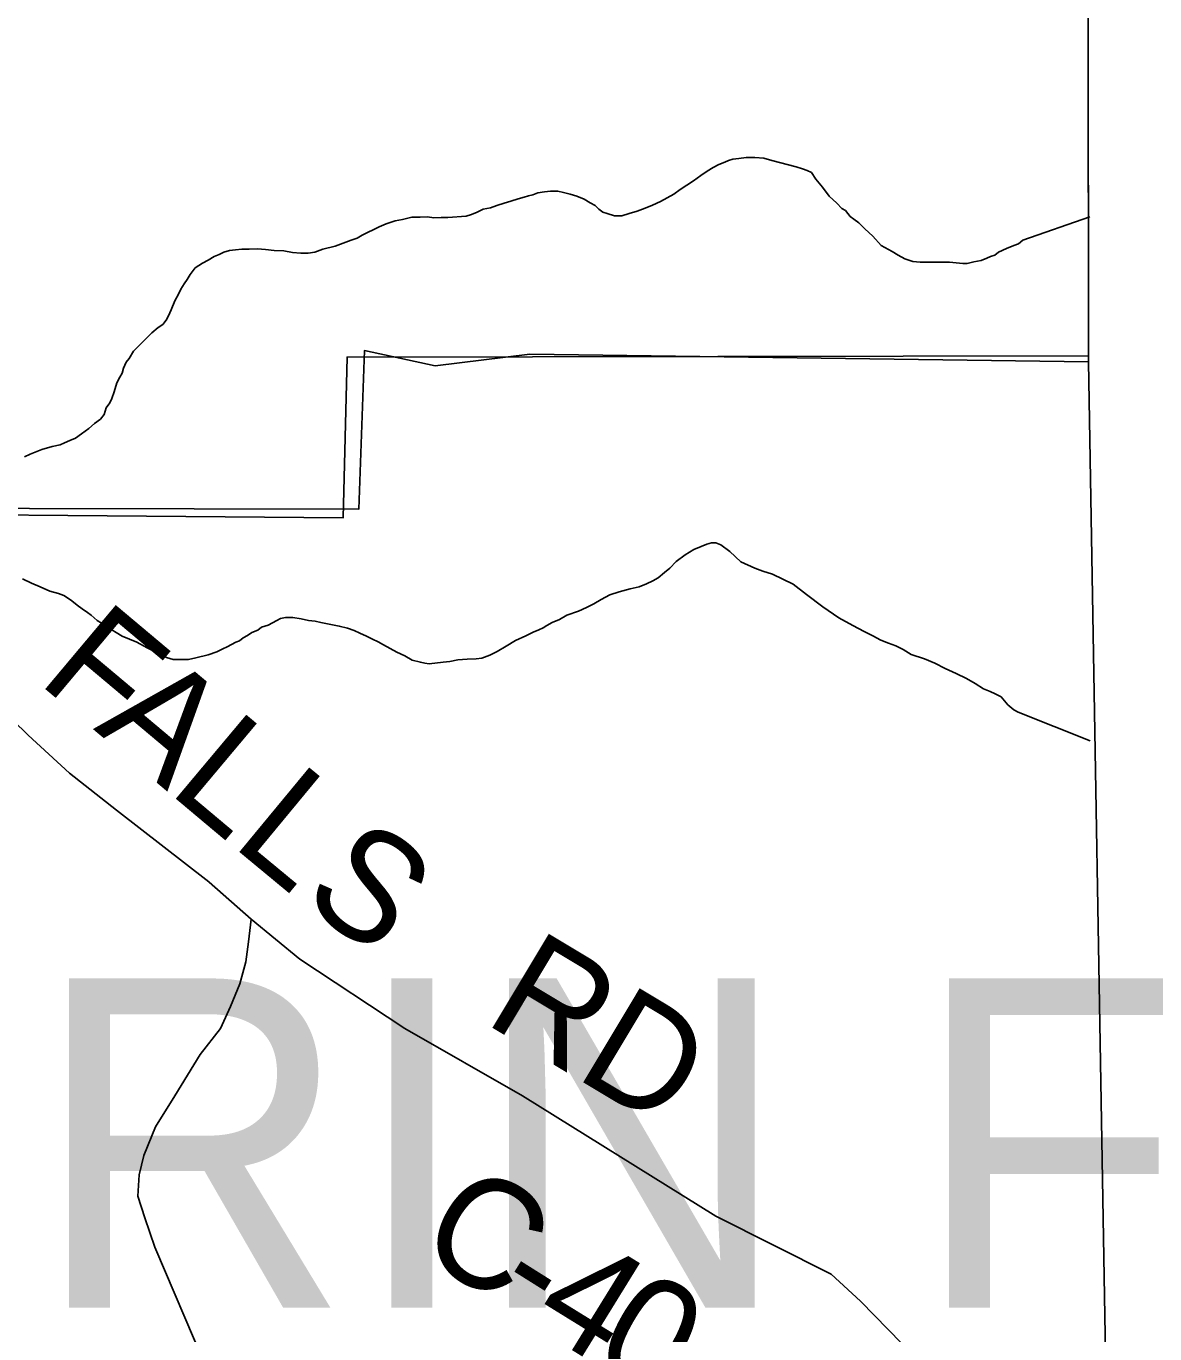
# Model space of a CAD drawing. Extents: x 2010165 to 2382125, y 1060529 to 1407316.
# Drawn here: x 2269650 to 2272738, y 1256954 to 1260530 of the extents above; entities that cross this region are included whole.
import ezdxf

# ---------------------------------------------------------------- set-up
doc = ezdxf.new("R2010")
doc.units = 0
for name, color, linetype in [('GM_X_Adjacent_County', 7, 'Continuous'), ('GM_X_Corporation', 7, 'Continuous'), ('GM_X_County', 7, 'Continuous'), ('GM_X_County_Road', 7, 'Continuous'), ('GM_X_County_Road_Text', 7, 'Continuous'), ('GM_X_Minor_River', 7, 'Continuous'), ('GM_X_Township', 7, 'Continuous'), ('GM_X_Township_Text', 7, 'Continuous')]:
    doc.layers.add(name, color=color, linetype=linetype)

msp = doc.modelspace()

# ---------------------------------------------------------------- linework, layer by layer
at = {"layer": 'GM_X_Adjacent_County'}
msp.add_lwpolyline([(2272607.8, 1245574.1), (2272603.3, 1246465.6), (2272594.1, 1248304.9), (2272591.8, 1248752.1), (2272589.8, 1249140.8), (2272588.9, 1249331.4), (2273861.5, 1249361.7), (2276805.2, 1249431.7), (2277390.2, 1249445.5), (2277328.3, 1250381.2), (2277211.3, 1252109.8), (2277170.8, 1252706.6), (2276903, 1256950), (2274507, 1256901.5), (2272766.9, 1256889.2), (2272603.7, 1256897.8), (2272556.6, 1259612.4), (2272556.4, 1260536.4), (2272556.2, 1262102.7), (2272568.8, 1262895.6), (2272555.1, 1264929.6), (2272507.4, 1273182.6), (2272470.7, 1276565.2)], dxfattribs=at)
at = {"layer": 'GM_X_Corporation'}
msp.add_lwpolyline([(2272556.4, 1260564.1), (2272556.6, 1259629.1), (2270528.5, 1259625.3), (2270518, 1259185.8), (2268795.8, 1259200.3)], dxfattribs=at)
at = {"layer": 'GM_X_County'}
msp.add_lwpolyline([(2272470.7, 1276565.2), (2272507.4, 1273182.6), (2272555.1, 1264929.6), (2272568.8, 1262895.6), (2272556.2, 1262102.7), (2272556.4, 1260536.4), (2272556.6, 1259612.4), (2272603.7, 1256897.8), (2272766.9, 1256889.2), (2274507, 1256901.5), (2276903, 1256950), (2277170.8, 1252706.6), (2277211.3, 1252109.8), (2277328.3, 1250381.2), (2277390.2, 1249445.5), (2276805.2, 1249431.7), (2273861.5, 1249361.7), (2272588.9, 1249331.4), (2272589.8, 1249140.8), (2272591.8, 1248752.1), (2272594.1, 1248304.9), (2272603.3, 1246465.6), (2272607.8, 1245574.1)], dxfattribs=at)
at = {"layer": 'GM_X_County_Road'}
for points in [[(2270150, 1258190.6), (2269897.3, 1258386.3), (2269768.5, 1258487.5), (2269655.6, 1258590.9), (2269530.5, 1258712.3), (2269407.2, 1258863.8), (2269322.3, 1258967.4), (2269245.5, 1259071.1), (2269225, 1259129.1), (2269212.5, 1259189)], [(2272551.6, 1256391.9), (2272496.2, 1256453.8), (2272275.2, 1256696.7), (2272046.2, 1256927.6), (2271932.8, 1257043.1), (2271853.1, 1257116.8), (2271537.4, 1257276.2), (2271008.4, 1257604.9), (2270686.6, 1257788.8), (2270398.9, 1257979), (2270266, 1258088.3), (2270151.1, 1258189.7), (2270150, 1258190.6)], [(2270545, 1255919.6), (2270002.7, 1257191.3), (2269975.1, 1257271.4), (2269955.5, 1257330.2), (2269959.4, 1257389), (2269972.7, 1257441.8), (2270004.1, 1257520.3), (2270057.5, 1257605), (2270126.7, 1257718), (2270182.2, 1257788.7), (2270209.8, 1257849.1), (2270235.3, 1257911.5), (2270250.9, 1257971.8), (2270258.5, 1258026.1), (2270266, 1258088.3)]]:
    msp.add_lwpolyline(points, dxfattribs=at)
at = {"layer": 'GM_X_Minor_River'}
for points in [[(2270329.2, 1259917.2), (2270355.3, 1259915.4), (2270379.4, 1259911.5), (2270401.5, 1259909.6), (2270421.6, 1259909.8), (2270439.7, 1259911.9), (2270461.7, 1259920.1), (2270495.7, 1259928.3), (2270517.7, 1259936.5), (2270539.8, 1259944.7), (2270555.8, 1259950.8), (2270569.8, 1259959), (2270585.7, 1259967.1), (2270599.7, 1259973.2), (2270615.7, 1259981.4), (2270635.7, 1259989.6), (2270659.8, 1259997.8), (2270679.8, 1260001.9), (2270705.8, 1260008.1), (2270727.9, 1260008.2), (2270748, 1260008.4), (2270766.1, 1260006.5), (2270786.2, 1260006.6), (2270804.2, 1260006.7), (2270854.4, 1260011.1), (2270868.4, 1260015.2), (2270884.4, 1260021.3), (2270900.4, 1260029.5), (2270920.5, 1260033.6), (2270938.5, 1260039.8), (2270958.5, 1260045.9), (2270976.5, 1260052.1), (2270996.5, 1260058.2), (2271012.6, 1260062.4), (2271024.6, 1260066.5), (2271036.6, 1260068.6), (2271050.6, 1260074.7), (2271068.7, 1260076.8), (2271084.7, 1260078.9), (2271104.8, 1260079), (2271120.9, 1260075.1), (2271139, 1260071.2), (2271157.1, 1260065.3), (2271177.2, 1260057.4), (2271193.4, 1260047.5), (2271207.5, 1260039.5), (2271217.6, 1260029.6), (2271227.8, 1260021.6), (2271239.8, 1260017.6), (2271260, 1260011.7), (2271280, 1260011.9), (2271300.1, 1260018), (2271322.1, 1260024.2), (2271344.1, 1260032.4), (2271364.1, 1260040.6), (2271386.1, 1260050.8), (2271404.1, 1260060.9), (2271422.1, 1260071.1), (2271440, 1260083.2), (2271458, 1260095.4), (2271476, 1260107.6), (2271495.9, 1260121.8), (2271513.9, 1260134), (2271529.8, 1260144.1), (2271545.8, 1260152.3), (2271561.9, 1260158.4), (2271571.9, 1260162.5), (2271583.9, 1260166.6), (2271599.9, 1260168.7), (2271620, 1260170.8), (2271644.1, 1260171), (2271668.2, 1260169.1), (2271690.3, 1260163.3), (2271756.7, 1260145.6), (2271774.8, 1260139.7), (2271786.9, 1260135.8), (2271799, 1260129.8), (2271811.2, 1260111.8), (2271829.5, 1260089.8), (2271847.8, 1260065.8), (2271868, 1260045.9), (2271882.2, 1260031.9), (2271892.3, 1260025.9), (2271904.5, 1260010), (2271914.6, 1260002), (2271928.8, 1259992), (2271945, 1259976.1), (2271967.2, 1259956.1), (2271989.5, 1259930.1), (2272019.8, 1259914.3), (2272036, 1259904.3), (2272054.1, 1259894.4), (2272076.3, 1259886.5), (2272096.4, 1259884.6), (2272118.4, 1259884.8), (2272138.5, 1259884.9), (2272154.6, 1259885), (2272164.6, 1259885.1), (2272176.7, 1259885.1), (2272194.8, 1259883.3), (2272212.9, 1259881.4)], [(2272212.9, 1259881.4), (2272224.9, 1259881.4), (2272242.9, 1259885.6), (2272263, 1259889.7), (2272279, 1259895.9), (2272289, 1259900), (2272301, 1259904.1), (2272311, 1259912.2), (2272333, 1259922.4), (2272353, 1259930.5), (2272365, 1259934.6), (2272376.9, 1259944.7), (2272560.3, 1260009.2)], [(2269645.5, 1259352.1), (2269661.5, 1259360.2), (2269693.6, 1259372.5), (2269721.6, 1259380.7), (2269743.6, 1259384.9), (2269755.6, 1259391), (2269769.6, 1259397.1), (2269785.6, 1259403.2), (2269801.6, 1259415.4), (2269821.5, 1259429.6), (2269837.5, 1259443.8), (2269853.4, 1259455.9), (2269863.4, 1259468.1), (2269869.2, 1259486.2), (2269879.1, 1259500.3), (2269885.1, 1259512.4), (2269890.9, 1259530.5), (2269898.7, 1259554.7), (2269906.6, 1259570.8), (2269912.6, 1259580.9), (2269916.4, 1259595), (2269924.3, 1259611.1), (2269932.3, 1259621.2), (2269944.1, 1259641.4), (2269993.9, 1259692), (2270011.8, 1259706.1), (2270023.8, 1259714.3), (2270033.7, 1259726.4), (2270039.6, 1259738.5), (2270047.5, 1259754.6), (2270057.4, 1259778.8), (2270067.2, 1259796.9), (2270073.1, 1259811), (2270083, 1259825.2), (2270091, 1259837.3), (2270098.9, 1259851.4), (2270112.8, 1259869.6), (2270132.7, 1259881.8), (2270148.7, 1259889.9), (2270164.7, 1259900.1), (2270178.7, 1259906.2), (2270190.7, 1259912.3), (2270206.7, 1259916.4), (2270222.8, 1259918.5), (2270240.8, 1259920.6), (2270260.9, 1259920.8), (2270283, 1259920.9), (2270305.1, 1259919.1), (2270329.2, 1259917.2)], [(2270597.7, 1258854), (2270613.8, 1258846.1), (2270628, 1258838.1), (2270646.1, 1258828.2), (2270664.3, 1258818.3), (2270686.4, 1258808.4), (2270706.6, 1258796.4), (2270728.8, 1258790.6), (2270740.8, 1258788.6), (2270752.9, 1258786.7), (2270791, 1258791), (2270809.1, 1258793.1), (2270831.1, 1258797.3), (2270857.2, 1258799.4), (2270881.3, 1258799.6), (2270897.3, 1258801.7), (2270919.3, 1258809.9), (2270939.3, 1258820.1), (2270963.3, 1258834.3), (2270989.2, 1258850.6), (2271017.2, 1258862.8), (2271037.2, 1258873), (2271053.2, 1258879.1), (2271065.2, 1258885.2), (2271075.2, 1258891.3), (2271089.2, 1258899.4), (2271109.2, 1258907.6), (2271129.2, 1258919.8), (2271161.2, 1258930.1), (2271183.2, 1258940.2), (2271203.2, 1258950.4), (2271223.2, 1258962.6), (2271247.1, 1258974.8), (2271273.2, 1258983), (2271303.2, 1258991.3), (2271327.3, 1258997.4), (2271347.3, 1259005.6), (2271365.3, 1259013.8), (2271379.2, 1259021.9), (2271397.2, 1259036.1), (2271411.1, 1259048.2), (2271429, 1259066.4), (2271453, 1259084.7), (2271476.9, 1259098.9), (2271496.9, 1259107.1), (2271513, 1259113.2), (2271525, 1259117.3), (2271537, 1259117.4), (2271551.1, 1259111.4), (2271575.4, 1259093.5), (2271605.7, 1259065.6), (2271644, 1259047.8), (2271666.2, 1259039.9), (2271692.4, 1259032), (2271748.8, 1259004.2), (2271785.2, 1258976.3), (2271829.7, 1258942.5), (2271874.1, 1258912.6), (2271912.5, 1258890.8), (2271942.7, 1258874.9), (2271966.9, 1258863), (2271989.1, 1258851.1), (2272009.3, 1258843.2), (2272029.4, 1258835.3), (2272049.6, 1258825.4), (2272071.8, 1258811.5), (2272108.1, 1258799.6), (2272136.3, 1258787.8), (2272164.5, 1258773.9), (2272194.8, 1258760), (2272223, 1258746.1), (2272247.2, 1258732.2), (2272269.4, 1258718.3), (2272287.6, 1258710.4), (2272301.7, 1258704.5), (2272317.8, 1258696.5), (2272336.1, 1258674.6), (2272352.3, 1258660.6), (2272364.3, 1258654.6), (2272561.3, 1258575.7)], [(2269640.5, 1259018.5), (2269664.7, 1259006.6), (2269688.9, 1258996.7), (2269715.1, 1258984.8), (2269739.2, 1258979), (2269753.3, 1258973), (2269763.4, 1258967.1), (2269775.6, 1258959.1), (2269789.7, 1258947.1), (2269803.9, 1258937.2), (2269818, 1258927.2), (2269828.1, 1258919.3), (2269844.3, 1258905.3), (2269856.4, 1258897.4), (2269868.5, 1258889.4), (2269913, 1258861.6), (2269953.3, 1258845.7), (2269981.5, 1258829.9), (2270005.7, 1258818), (2270023.9, 1258808), (2270033.9, 1258804.1), (2270052.1, 1258798.2), (2270064.1, 1258798.3), (2270076.1, 1258798.3), (2270094.2, 1258798.4), (2270114.3, 1258802.6), (2270148.3, 1258810.9), (2270172.3, 1258819.1), (2270188.3, 1258827.2), (2270200.3, 1258833.3), (2270212.3, 1258839.4), (2270224.3, 1258845.5), (2270234.3, 1258849.6), (2270244.3, 1258857.7), (2270256.3, 1258863.8), (2270268.2, 1258871.9), (2270284.3, 1258878.1), (2270294.2, 1258886.2), (2270312.2, 1258892.3), (2270324.2, 1258898.4), (2270336.2, 1258904.5), (2270346.2, 1258910.6), (2270360.2, 1258912.7), (2270380.3, 1258912.8), (2270402.4, 1258909), (2270422.6, 1258905.1), (2270440.6, 1258903.2), (2270456.7, 1258899.3), (2270474.8, 1258895.4), (2270507, 1258889.6), (2270529.2, 1258883.7), (2270547.3, 1258877.8), (2270563.4, 1258869.9), (2270581.6, 1258861.9), (2270597.7, 1258854)]]:
    msp.add_lwpolyline(points, dxfattribs=at)
at = {"layer": 'GM_X_Township'}
msp.add_lwpolyline([(2269207.7, 1259211.8), (2270560.9, 1259209.4), (2270575.9, 1259643), (2270769, 1259601.7), (2271028.1, 1259633.3), (2272556.6, 1259612.4), (2272603.7, 1256897.8)], dxfattribs=at)

# ---------------------------------------------------------------- texts
at = {"layer": 'GM_X_County_Road_Text'}
for s, rotation, p in [('F', 319.9888, (2269677.3, 1258738.5)), ('A', 319.9878, (2269832.3, 1258608.4)), ('L', 319.9854, (2270034.5, 1258438.6)), ('L', 320.4006, (2270208.2, 1258292.8)), ('S', 323.866, (2270396.7, 1258137.6)), ('RD', 329.0372, (2270897.8, 1257807.8)), ('C', 327.7195, (2270709.6, 1257181.7)), ('-', 327.8544, (2270918.5, 1257049.7)), ('4', 328.3209, (2271025.1, 1256982.7)), ('0', 330.1419, (2271191.3, 1256880.4))]:
    msp.add_text(s, height=300, rotation=rotation, dxfattribs=at).set_placement(p)
at = {"layer": 'GM_X_Township_Text'}
msp.add_text('CHAGRIN FALLS', height=900, rotation=0, dxfattribs=at).set_placement((2266192, 1257026))

doc.saveas('drawing.dxf')
